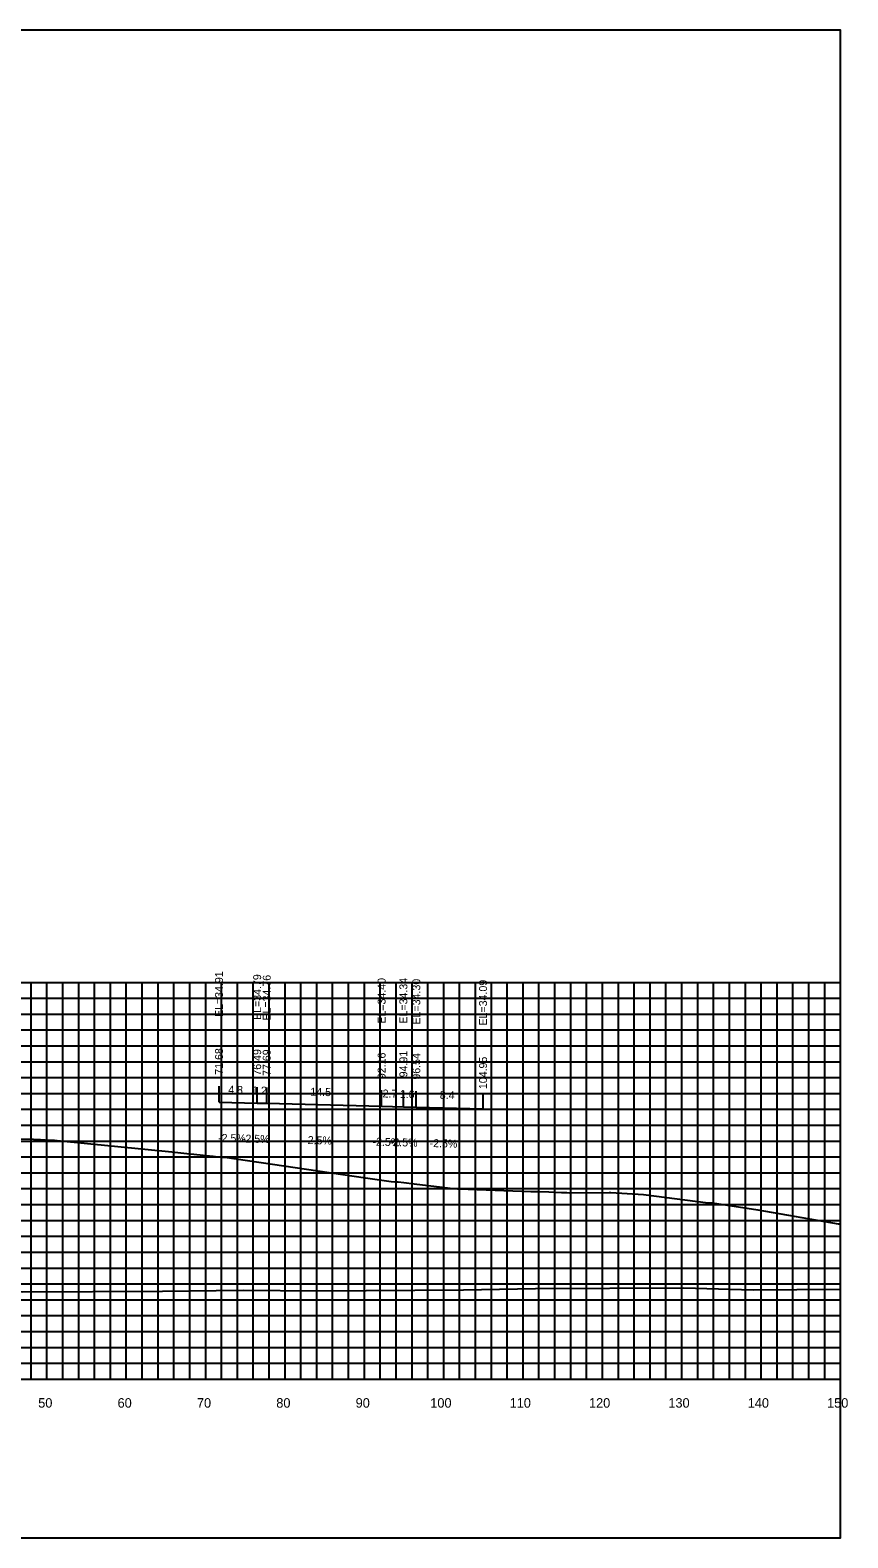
# Model space of a CAD drawing. Extents: x 1800880 to 1818864, y 245271 to 250560.
# Drawn here: x 1808251.2 to 1808354.3, y 246736.8 to 246926.8 of the extents above; entities that cross this region are included whole.
import ezdxf

# ---------------------------------------------------------------- set-up
doc = ezdxf.new("R2010")
doc.units = 0
for name, color, linetype in [('ANNO-TXT', 7, 'Continuous'), ('CL-CNST', 7, 'Continuous'), ('DESIGN - DRAINAGE - Bridges', 7, 'Continuous'), ('Level 37', 7, 'Continuous'), ('Level 46', 7, 'Continuous'), ('Level 62', 7, 'Continuous'), ('SHT-BDR', 7, 'Continuous')]:
    doc.layers.add(name, color=color, linetype=linetype)

msp = doc.modelspace()

# ---------------------------------------------------------------- linework, layer by layer
at = {"layer": 'CL-CNST'}
msp.add_lwpolyline([(1808248.51, 246787.18), (1808251.64, 246787.08), (1808252.4, 246787.03), (1808252.52, 246787.03), (1808253.71, 246786.98), (1808254.27, 246786.95), (1808254.29, 246786.95), (1808254.61, 246786.94), (1808269.08, 246785.49), (1808270.96, 246785.29), (1808271.41, 246785.25), (1808274.24, 246784.95), (1808274.27, 246784.95), (1808275.21, 246784.82), (1808275.73, 246784.82), (1808275.77, 246784.82), (1808293.47, 246782.22), (1808296.73, 246781.77), (1808297.17, 246781.72), (1808297.61, 246781.72), (1808298.29, 246781.63), (1808299.6, 246781.47), (1808303.15, 246781.03), (1808304.48, 246780.87), (1808304.51, 246780.87), (1808304.66, 246780.86), (1808304.78, 246780.86), (1808304.87, 246780.85), (1808304.95, 246780.85), (1808305.01, 246780.85), (1808305.06, 246780.84), (1808305.11, 246780.84), (1808305.15, 246780.84), (1808305.18, 246780.84), (1808305.21, 246780.84), (1808305.24, 246780.84), (1808305.26, 246780.84), (1808305.28, 246780.83), (1808305.28, 246780.83), (1808314.32, 246780.51), (1808315.31, 246780.48), (1808316.56, 246780.43), (1808318.16, 246780.37), (1808318.57, 246780.36), (1808318.83, 246780.35), (1808319.13, 246780.34), (1808324.19, 246780.35), (1808324.38, 246780.35), (1808328.49, 246780.12), (1808336.66, 246779.05), (1808336.86, 246779.05), (1808337.22, 246779.05), (1808342.91, 246778.17), (1808353.02, 246776.41), (1808353.14, 246776.41), (1808353.34, 246776.4)], dxfattribs=at)
at = {"layer": 'DESIGN - DRAINAGE - Bridges'}
for p, q in [((1808353.34, 246756.85), (1808353.34, 246806.85)), ((1808353.4, 246806.85), (1808353.34, 246806.85)), ((1808353.4, 246796.85), (1808353.34, 246796.85)), ((1808353.4, 246786.85), (1808353.34, 246786.85)), ((1808353.4, 246776.85), (1808353.34, 246776.85)), ((1808353.4, 246766.85), (1808353.34, 246766.85)), ((1808053.34, 246756.85), (1808353.34, 246756.85)), ((1808253.34, 246756.79), (1808253.34, 246756.85)), ((1808263.34, 246756.79), (1808263.34, 246756.85)), ((1808273.34, 246756.79), (1808273.34, 246756.85)), ((1808283.34, 246756.79), (1808283.34, 246756.85)), ((1808293.34, 246756.79), (1808293.34, 246756.85)), ((1808303.34, 246756.79), (1808303.34, 246756.85)), ((1808313.34, 246756.79), (1808313.34, 246756.85)), ((1808323.34, 246756.79), (1808323.34, 246756.85)), ((1808333.34, 246756.79), (1808333.34, 246756.85)), ((1808343.34, 246756.79), (1808343.34, 246756.85)), ((1808353.34, 246756.79), (1808353.34, 246756.85)), ((1808353.4, 246756.85), (1808353.34, 246756.85))]:
    msp.add_line(p, q, dxfattribs=at)
at = {"layer": 'Level 37'}
for p, q in [((1808275.02, 246791.76), (1808275.02, 246793.76)), ((1808279.83, 246791.64), (1808279.83, 246793.64)), ((1808281.03, 246791.61), (1808281.03, 246793.61)), ((1808295.51, 246791.25), (1808295.51, 246793.25)), ((1808298.25, 246791.18), (1808298.25, 246793.18)), ((1808299.88, 246791.14), (1808299.88, 246793.14)), ((1808308.29, 246790.93), (1808308.29, 246792.93))]:
    msp.add_line(p, q, dxfattribs=at)
msp.add_lwpolyline([(1808053.34, 246736.85), (1808353.34, 246736.85), (1808353.34, 246926.85), (1808053.34, 246926.85)], close=True, dxfattribs=at)
at = {"layer": 'Level 46'}
for p, q in [((1808053.34, 246806.85), (1808353.34, 246806.85)), ((1808251.34, 246756.85), (1808251.34, 246806.85)), ((1808253.34, 246756.85), (1808253.34, 246806.85)), ((1808255.34, 246756.85), (1808255.34, 246806.85)), ((1808257.34, 246756.85), (1808257.34, 246806.85)), ((1808259.34, 246756.85), (1808259.34, 246806.85)), ((1808261.34, 246756.85), (1808261.34, 246806.85)), ((1808263.34, 246756.85), (1808263.34, 246806.85)), ((1808265.34, 246756.85), (1808265.34, 246806.85)), ((1808267.34, 246756.85), (1808267.34, 246806.85)), ((1808269.34, 246756.85), (1808269.34, 246806.85)), ((1808271.34, 246756.85), (1808271.34, 246806.85)), ((1808273.34, 246756.85), (1808273.34, 246806.85)), ((1808275.34, 246756.85), (1808275.34, 246806.85)), ((1808277.34, 246756.85), (1808277.34, 246806.85)), ((1808279.34, 246756.85), (1808279.34, 246806.85)), ((1808281.34, 246756.85), (1808281.34, 246806.85)), ((1808283.34, 246756.85), (1808283.34, 246806.85)), ((1808285.34, 246756.85), (1808285.34, 246806.85)), ((1808287.34, 246756.85), (1808287.34, 246806.85)), ((1808289.34, 246756.85), (1808289.34, 246806.85)), ((1808291.34, 246756.85), (1808291.34, 246806.85)), ((1808293.34, 246756.85), (1808293.34, 246806.85)), ((1808295.34, 246756.85), (1808295.34, 246806.85)), ((1808297.34, 246756.85), (1808297.34, 246806.85)), ((1808299.34, 246756.85), (1808299.34, 246806.85)), ((1808301.34, 246756.85), (1808301.34, 246806.85)), ((1808303.34, 246756.85), (1808303.34, 246806.85)), ((1808305.34, 246756.85), (1808305.34, 246806.85)), ((1808307.34, 246756.85), (1808307.34, 246806.85)), ((1808309.34, 246756.85), (1808309.34, 246806.85)), ((1808311.34, 246756.85), (1808311.34, 246806.85)), ((1808313.34, 246756.85), (1808313.34, 246806.85)), ((1808315.34, 246756.85), (1808315.34, 246806.85)), ((1808317.34, 246756.85), (1808317.34, 246806.85)), ((1808319.34, 246756.85), (1808319.34, 246806.85)), ((1808321.34, 246756.85), (1808321.34, 246806.85)), ((1808323.34, 246756.85), (1808323.34, 246806.85)), ((1808325.34, 246756.85), (1808325.34, 246806.85)), ((1808327.34, 246756.85), (1808327.34, 246806.85)), ((1808329.34, 246756.85), (1808329.34, 246806.85)), ((1808331.34, 246756.85), (1808331.34, 246806.85)), ((1808333.34, 246756.85), (1808333.34, 246806.85)), ((1808335.34, 246756.85), (1808335.34, 246806.85)), ((1808337.34, 246756.85), (1808337.34, 246806.85)), ((1808339.34, 246756.85), (1808339.34, 246806.85)), ((1808341.34, 246756.85), (1808341.34, 246806.85)), ((1808343.34, 246756.85), (1808343.34, 246806.85)), ((1808345.34, 246756.85), (1808345.34, 246806.85)), ((1808347.34, 246756.85), (1808347.34, 246806.85)), ((1808349.34, 246756.85), (1808349.34, 246806.85)), ((1808351.34, 246756.85), (1808351.34, 246806.85)), ((1808353.34, 246756.85), (1808353.34, 246806.85)), ((1808053.34, 246804.85), (1808353.34, 246804.85)), ((1808053.34, 246802.85), (1808353.34, 246802.85)), ((1808053.34, 246800.85), (1808353.34, 246800.85)), ((1808053.34, 246798.85), (1808353.34, 246798.85)), ((1808053.34, 246796.85), (1808353.34, 246796.85)), ((1808053.34, 246794.85), (1808353.34, 246794.85)), ((1808053.34, 246792.85), (1808353.34, 246792.85)), ((1808053.34, 246790.85), (1808353.34, 246790.85)), ((1808053.34, 246788.85), (1808353.34, 246788.85)), ((1808053.34, 246786.85), (1808353.34, 246786.85)), ((1808053.34, 246784.85), (1808353.34, 246784.85)), ((1808053.34, 246782.85), (1808353.34, 246782.85)), ((1808053.34, 246780.85), (1808353.34, 246780.85)), ((1808053.34, 246778.85), (1808353.34, 246778.85)), ((1808053.34, 246776.85), (1808353.34, 246776.85)), ((1808053.34, 246774.85), (1808353.34, 246774.85)), ((1808053.34, 246772.85), (1808353.34, 246772.85)), ((1808053.34, 246770.85), (1808353.34, 246770.85)), ((1808053.34, 246768.85), (1808353.34, 246768.85)), ((1808053.34, 246766.85), (1808353.34, 246766.85)), ((1808053.34, 246764.85), (1808353.34, 246764.85)), ((1808053.34, 246762.85), (1808353.34, 246762.85)), ((1808053.34, 246760.85), (1808353.34, 246760.85)), ((1808053.34, 246758.85), (1808353.34, 246758.85)), ((1808053.34, 246756.85), (1808353.34, 246756.85))]:
    msp.add_line(p, q, dxfattribs=at)
at = {"layer": 'Level 62'}
for points in [[(1808275.02, 246791.76), (1808279.83, 246791.64), (1808281.03, 246791.61), (1808295.51, 246791.25), (1808298.25, 246791.18), (1808299.88, 246791.14), (1808308.29, 246790.93)], [(1808053.34, 246768.48), (1808056.03, 246768.46), (1808059.48, 246768.45), (1808083.78, 246768.23), (1808090.52, 246768.21), (1808111.54, 246768.08), (1808120.94, 246768.08), (1808139.29, 246767.95), (1808150.91, 246767.97), (1808167.05, 246767.85), (1808180.52, 246767.89), (1808194.81, 246767.85), (1808209.85, 246767.92), (1808222.56, 246767.94), (1808238.98, 246768.03), (1808250.32, 246767.83), (1808267.92, 246767.93), (1808278.07, 246768.04), (1808287.43, 246767.98), (1808305.83, 246768.09), (1808314.89, 246768.25), (1808333.58, 246768.36), (1808342.32, 246768.12), (1808353.34, 246768.19)]]:
    msp.add_lwpolyline(points, dxfattribs=at)

# ---------------------------------------------------------------- texts
for s, p in [('50', (1808252.24, 246753.25)), ('60', (1808262.24, 246753.25)), ('70', (1808272.24, 246753.25)), ('80', (1808282.24, 246753.25)), ('90', (1808292.24, 246753.25)), ('100', (1808301.64, 246753.25)), ('110', (1808311.64, 246753.25)), ('120', (1808321.64, 246753.25)), ('130', (1808331.64, 246753.25)), ('140', (1808341.64, 246753.25)), ('150', (1808351.64, 246753.25))]:
    msp.add_text(s, height=1.2).set_placement(p)
at = {"layer": 'ANNO-TXT'}
for s, p in [('4.8', (1808276.17, 246792.83)), ('1.2', (1808279.18, 246792.75)), ('14.5', (1808286.52, 246792.57)), ('2.7', (1808295.62, 246792.35)), ('1.6', (1808297.79, 246792.29)), ('8.4', (1808302.83, 246792.17)), ('-2.5%', (1808274.89, 246786.76)), ('-2.5%', (1808277.9, 246786.68)), ('-2.5%', (1808285.74, 246786.49)), ('-2.5%', (1808294.35, 246786.28)), ('-2.5%', (1808296.53, 246786.22)), ('-2.5%', (1808301.55, 246786.1))]:
    msp.add_text(s, height=1, rotation=358.5827, dxfattribs=at).set_placement(p)
at = {"layer": 'SHT-BDR'}
for s, p in [('EL=34.91', (1808275.52, 246802.48)), ('EL=34.79', (1808280.33, 246802.11)), ('EL=34.76', (1808281.53, 246802.03)), ('EL=34.40', (1808296.01, 246801.64)), ('EL=34.34', (1808298.75, 246801.65)), ('EL=34.30', (1808300.38, 246801.54)), ('EL=34.09', (1808308.79, 246801.41)), ('71.68', (1808275.52, 246795.21)), ('76.49', (1808280.33, 246795.09)), ('77.69', (1808281.53, 246795.06)), ('92.16', (1808296.01, 246794.65)), ('94.91', (1808298.75, 246794.88)), ('96.54', (1808300.38, 246794.59)), ('104.95', (1808308.79, 246793.39))]:
    msp.add_text(s, height=1, rotation=90, dxfattribs=at).set_placement(p)

doc.saveas('drawing.dxf')
